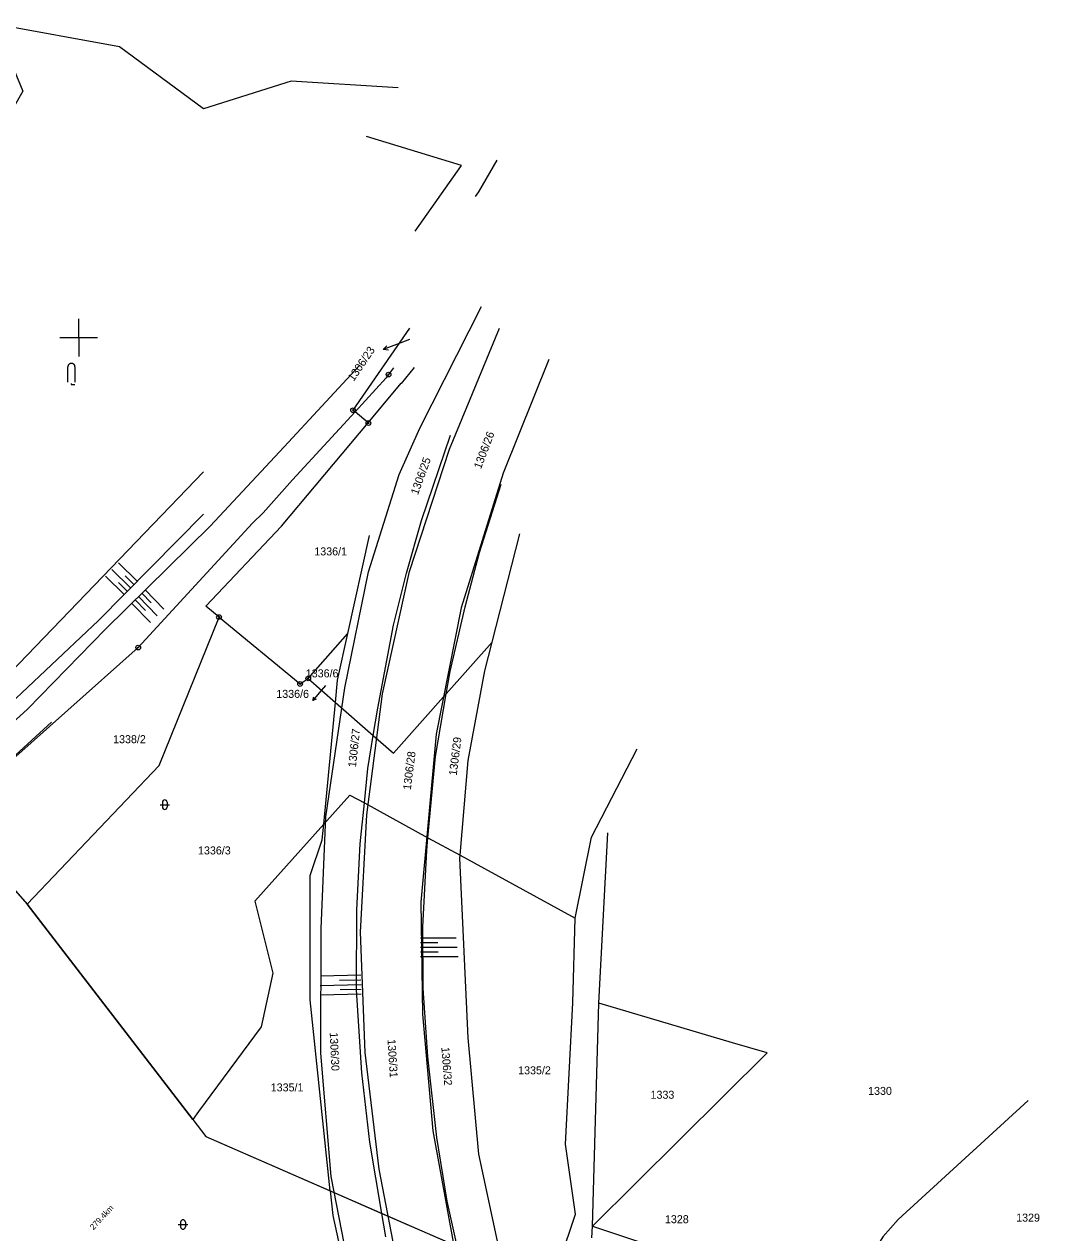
# Model space of a CAD drawing. Extents: x -469926 to -462499, y -1098642 to -1092733.
# Drawn here: x -466811.6 to -466591.1, y -1092990.1 to -1092733.4 of the extents above; entities that cross this region are included whole.
import ezdxf

# ---------------------------------------------------------------- set-up
doc = ezdxf.new("R2010")
doc.units = 0
for name, color, linetype in [('Vrstva 1', 7, 'Continuous'), ('Vrstva 10', 7, 'Continuous'), ('Vrstva 16', 7, 'Continuous'), ('Vrstva 17', 7, 'Continuous'), ('Vrstva 20', 7, 'Continuous'), ('Vrstva 23', 7, 'Continuous'), ('Vrstva 24', 7, 'Continuous'), ('Vrstva 29', 7, 'Continuous'), ('Vrstva 4', 7, 'Continuous'), ('Vrstva 42', 7, 'Continuous'), ('Vrstva 48', 7, 'Continuous'), ('Vrstva 50', 7, 'Continuous'), ('Vrstva 9', 7, 'Continuous')]:
    doc.layers.add(name, color=color, linetype=linetype)

msp = doc.modelspace()

# ---------------------------------------------------------------- linework, layer by layer
at = {"layer": 'Vrstva 1'}
for p, q in [((-466741.7, -1092815.45), (-466729.64, -1092798)), ((-466734.16, -1092807.86), (-466734.67, -1092808.58)), ((-466733.13, -1092806.42), (-466734.16, -1092807.86)), ((-466731.39, -1092809.79), (-466728.66, -1092806.34)), ((-466734.67, -1092808.58), (-466741.3, -1092815.78)), ((-466738.52, -1092818.09), (-466731.49, -1092809.72)), ((-466731.49, -1092809.72), (-466731.39, -1092809.79)), ((-466741.6, -1092815.53), (-466741.7, -1092815.45)), ((-466741.3, -1092815.78), (-466741.6, -1092815.53)), ((-466756.94, -1092840.03), (-466738.52, -1092818.09)), ((-466741.3, -1092815.78), (-466754.61, -1092830.24)), ((-466738.52, -1092818.09), (-466741.3, -1092815.78)), ((-466738.45, -1092818.15), (-466738.52, -1092818.09)), ((-466727.17, -1092838.88), (-466721.03, -1092820.73)), ((-466754.61, -1092830.24), (-466760.8, -1092837.24)), ((-466714.86, -1092845.64), (-466710.24, -1092831.17)), ((-466760.8, -1092837.24), (-466763.05, -1092839.41)), ((-466763.05, -1092839.41), (-466787.37, -1092865.83)), ((-466772.97, -1092857.07), (-466756.94, -1092840.03)), ((-466730.33, -1092850.02), (-466727.17, -1092838.88)), ((-466742.8, -1092862.83), (-466738.2, -1092842.05)), ((-466712.15, -1092864.73), (-466706.25, -1092841.7)), ((-466717.91, -1092857.19), (-466714.86, -1092845.64)), ((-466733.14, -1092861.06), (-466730.33, -1092850.02)), ((-466770.2, -1092859.36), (-466772.97, -1092857.07)), ((-466721.08, -1092870.9), (-466717.91, -1092857.19)), ((-466782.93, -1092890.91), (-466770.2, -1092859.36)), ((-466770.2, -1092859.36), (-466752.98, -1092873.58)), ((-466736.47, -1092878.7), (-466733.14, -1092861.06)), ((-466751.23, -1092872.4), (-466742.8, -1092862.83)), ((-466745, -1092872.75), (-466742.8, -1092862.83)), ((-466787.37, -1092865.83), (-466828.01, -1092902)), ((-466721.9, -1092875.67), (-466712.15, -1092864.73)), ((-466713.7, -1092870.8), (-466712.15, -1092864.73)), ((-466721.9, -1092875.67), (-466721.08, -1092870.9)), ((-466717.25, -1092889.8), (-466713.7, -1092870.8)), ((-466752.98, -1092873.58), (-466751.23, -1092872.4)), ((-466751.23, -1092872.4), (-466745.45, -1092877.48)), ((-466745.45, -1092877.48), (-466745, -1092872.75)), ((-466733.15, -1092888.29), (-466721.9, -1092875.67)), ((-466724.18, -1092888.96), (-466721.9, -1092875.67)), ((-466747.93, -1092903.36), (-466745.45, -1092877.48)), ((-466745.45, -1092877.48), (-466737.42, -1092884.54)), ((-466737.42, -1092884.54), (-466736.47, -1092878.7)), ((-466738.56, -1092891.5), (-466737.42, -1092884.54)), ((-466737.42, -1092884.54), (-466733.15, -1092888.29)), ((-466691.04, -1092906.12), (-466681.33, -1092887.33)), ((-466725.81, -1092906.22), (-466724.18, -1092888.96)), ((-466718.95, -1092909.97), (-466717.25, -1092889.8)), ((-466810.97, -1092920.36), (-466782.93, -1092890.91)), ((-466739.31, -1092898.84), (-466738.56, -1092891.5)), ((-466747.93, -1092903.36), (-466742.37, -1092897.17)), ((-466742.37, -1092897.17), (-466739.31, -1092898.84)), ((-466740.2, -1092907.52), (-466739.31, -1092898.84)), ((-466739.31, -1092898.84), (-466725.81, -1092906.22)), ((-466747.93, -1092903.36), (-466762.6, -1092919.69)), ((-466748.25, -1092906.7), (-466747.93, -1092903.36)), ((-466689.49, -1092941.4), (-466687.56, -1092905.21)), ((-466750.85, -1092914.25), (-466748.25, -1092906.7)), ((-466740.92, -1092921.53), (-466740.2, -1092907.52)), ((-466726.07, -1092908.95), (-466725.81, -1092906.22)), ((-466725.81, -1092906.22), (-466718.95, -1092909.97)), ((-466694.49, -1092923.33), (-466691.04, -1092906.12)), ((-466821.48, -1092908.37), (-466810.97, -1092920.36)), ((-466726.87, -1092925.18), (-466726.07, -1092908.95)), ((-466719, -1092910.6), (-466718.95, -1092909.97)), ((-466717.25, -1092948.7), (-466719, -1092910.6)), ((-466718.95, -1092909.97), (-466694.49, -1092923.33)), ((-466750.85, -1092940.65), (-466750.85, -1092914.25)), ((-466775.79, -1092966.05), (-466810.97, -1092920.36)), ((-466762.6, -1092919.69), (-466758.76, -1092935.03)), ((-466740.98, -1092938.51), (-466740.92, -1092921.53)), ((-466695.04, -1092941.31), (-466694.49, -1092923.33)), ((-466726.81, -1092938.19), (-466726.87, -1092925.18)), ((-466758.76, -1092935.03), (-466761.22, -1092946.43)), ((-466739.86, -1092956.19), (-466740.98, -1092938.51)), ((-466725.8, -1092952.75), (-466726.81, -1092938.19)), ((-466746.56, -1092981.22), (-466750.85, -1092940.65)), ((-466696.58, -1092971.33), (-466695.04, -1092941.31)), ((-466690.81, -1092988.74), (-466689.49, -1092941.4)), ((-466661.08, -1092949.76), (-466689.49, -1092941.4)), ((-466761.22, -1092946.43), (-466774.54, -1092964.37)), ((-466715, -1092973.45), (-466717.25, -1092948.7)), ((-466653.76, -1092951.92), (-466661.08, -1092949.76)), ((-466723.95, -1092969.93), (-466725.8, -1092952.75)), ((-466690.81, -1092988.74), (-466653.76, -1092951.92)), ((-466738.17, -1092970.91), (-466739.86, -1092956.19)), ((-466774.54, -1092964.37), (-466775.79, -1092966.05)), ((-466775.79, -1092966.05), (-466772.98, -1092969.7)), ((-466772.98, -1092969.7), (-466746.56, -1092981.22)), ((-466735.58, -1092986.01), (-466738.17, -1092970.91)), ((-466721.71, -1092983.4), (-466723.95, -1092969.93)), ((-466694.47, -1092986.16), (-466696.58, -1092971.33)), ((-466710, -1092996.5), (-466715, -1092973.45)), ((-466746.56, -1092981.22), (-466735.58, -1092986.01)), ((-466746.56, -1092981.22), (-466746, -1092986.5)), ((-466719.59, -1092992.98), (-466721.71, -1092983.4)), ((-466746, -1092986.5), (-466737.75, -1093023.7)), ((-466734.72, -1092990.99), (-466735.58, -1092986.01)), ((-466735.58, -1092986.01), (-466719.59, -1092992.98)), ((-466699.7, -1093001.66), (-466694.47, -1092986.16)), ((-466690.95, -1092991.2), (-466690.81, -1092988.74)), ((-466690.81, -1092988.74), (-466649.64, -1093002.38))]:
    msp.add_line(p, q, dxfattribs=at)
at = {"layer": 'Vrstva 10'}
msp.add_lwpolyline([(-466821.48, -1092908.37), (-466810.97, -1092920.36), (-466775.79, -1092966.05), (-466772.98, -1092969.7), (-466699.7, -1093001.66)], dxfattribs=at)
at = {"layer": 'Vrstva 16'}
for p, q in [((-466800, -1092800), (-466800, -1092796)), ((-466800, -1092800), (-466800, -1092796)), ((-466804, -1092800), (-466796, -1092800)), ((-466804, -1092800), (-466796, -1092800)), ((-466800, -1092800), (-466800, -1092804)), ((-466800, -1092800), (-466800, -1092804)), ((-466732.51, -1092801.49), (-466735.31, -1092802.56)), ((-466729.71, -1092800.42), (-466732.51, -1092801.49)), ((-466747.56, -1092873.87), (-466748.91, -1092875.47)), ((-466748.91, -1092875.47), (-466750.26, -1092877.08))]:
    msp.add_line(p, q, dxfattribs=at)
for points in [[(-466734.2, -1092802.67), (-466735.31, -1092802.56), (-466734.56, -1092801.74)], [(-466749.54, -1092876.77), (-466750.26, -1092877.08), (-466750.08, -1092876.32)]]:
    msp.add_lwpolyline(points, dxfattribs=at)
at = {"layer": 'Vrstva 17'}
for points in [[(-466716.61, -1093044.59), (-466718.45, -1093040.23), (-466726.03, -1093019.15), (-466732.15, -1092997.55), (-466736.18, -1092976.64), (-466739.17, -1092951.88), (-466740.12, -1092926.3), (-466738.82, -1092901.35), (-466735.47, -1092875.68), (-466729.74, -1092849.7), (-466721.22, -1092823.7), (-466710.58, -1092797.99)], [(-466700.09, -1092804.69), (-466709.84, -1092828.79), (-466718.72, -1092857.39), (-466724.04, -1092884.23), (-466727.3, -1092919.92), (-466726.96, -1092943.72), (-466724.78, -1092968.46), (-466720.27, -1092992.93), (-466714.33, -1093015.16), (-466707.18, -1093035.54), (-466702.83, -1093045.99)]]:
    msp.add_lwpolyline(points, dxfattribs=at)
at = {"layer": 'Vrstva 20'}
for p, q in [((-466802.31, -1092809.49), (-466802.31, -1092806.19)), ((-466802.31, -1092809.49), (-466802.31, -1092806.19)), ((-466800.81, -1092806.19), (-466800.81, -1092809.49)), ((-466800.81, -1092806.19), (-466800.81, -1092809.49)), ((-466782.73, -1092899.21), (-466780.73, -1092899.21)), ((-466782.73, -1092899.21), (-466780.73, -1092899.21)), ((-466782.23, -1092898.71), (-466782.23, -1092899.71)), ((-466782.23, -1092898.71), (-466782.23, -1092899.71)), ((-466781.23, -1092898.71), (-466781.23, -1092899.71)), ((-466781.23, -1092898.71), (-466781.23, -1092899.71)), ((-466778.85, -1092988.38), (-466776.85, -1092988.38)), ((-466778.85, -1092988.38), (-466776.85, -1092988.38)), ((-466778.35, -1092987.88), (-466778.35, -1092988.88)), ((-466778.35, -1092987.88), (-466778.35, -1092988.88)), ((-466777.35, -1092987.88), (-466777.35, -1092988.88)), ((-466777.35, -1092987.88), (-466777.35, -1092988.88))]:
    msp.add_line(p, q, dxfattribs=at)
msp.add_lwpolyline([(-466801.61, -1092809.79), (-466801.61, -1092809.99), (-466800.81, -1092809.99)], dxfattribs=at)
msp.add_lwpolyline([(-466801.61, -1092809.79), (-466801.61, -1092809.99), (-466800.81, -1092809.99)], dxfattribs=at)
for centre, radius, start, end in [((-466801.65, -1092806.19), 0.658, 167.9869, 179.9918), ((-466801.65, -1092806.19), 0.658, 167.9869, 179.9918), ((-466801.64, -1092806.19), 0.668, 156.0928, 167.9723), ((-466801.64, -1092806.19), 0.668, 156.0928, 167.9723), ((-466801.62, -1092806.2), 0.688, 144.4285, 156.0828), ((-466801.62, -1092806.2), 0.688, 144.4285, 156.0828), ((-466801.6, -1092806.21), 0.714, 133.0519, 144.4244), ((-466801.6, -1092806.21), 0.714, 133.0519, 144.4244), ((-466801.58, -1092806.23), 0.742, 121.9714, 133.0537), ((-466801.58, -1092806.23), 0.742, 121.9714, 133.0537), ((-466801.57, -1092806.25), 0.768, 111.1511, 121.978), ((-466801.57, -1092806.25), 0.768, 111.1511, 121.978), ((-466801.56, -1092806.27), 0.789, 100.522, 111.1611), ((-466801.56, -1092806.27), 0.789, 100.522, 111.1611), ((-466801.56, -1092806.28), 0.8, 89.9937, 100.5339), ((-466801.56, -1092806.28), 0.8, 89.9937, 100.5339), ((-466801.56, -1092806.28), 0.8, 79.4661, 90.0063), ((-466801.56, -1092806.28), 0.8, 79.4661, 90.0063), ((-466801.56, -1092806.27), 0.789, 68.8389, 79.478), ((-466801.56, -1092806.27), 0.789, 68.8389, 79.478), ((-466801.55, -1092806.25), 0.768, 58.022, 68.8489), ((-466801.55, -1092806.25), 0.768, 58.022, 68.8489), ((-466801.54, -1092806.23), 0.742, 46.9463, 58.0286), ((-466801.54, -1092806.23), 0.742, 46.9463, 58.0286), ((-466801.52, -1092806.21), 0.714, 35.5756, 46.9481), ((-466801.52, -1092806.21), 0.714, 35.5756, 46.9481), ((-466801.49, -1092806.2), 0.688, 23.9172, 35.5715), ((-466801.49, -1092806.2), 0.688, 23.9172, 35.5715), ((-466801.48, -1092806.19), 0.668, 12.0277, 23.9072), ((-466801.48, -1092806.19), 0.668, 12.0277, 23.9072), ((-466801.47, -1092806.19), 0.658, 0.0082, 12.0131), ((-466801.47, -1092806.19), 0.658, 0.0082, 12.0131), ((-466781.73, -1092898.71), 0.5, 0, 180), ((-466781.73, -1092898.71), 0.5, 0, 180), ((-466781.73, -1092899.71), 0.5, 180, 0), ((-466781.73, -1092899.71), 0.5, 180, 0), ((-466777.85, -1092987.88), 0.5, 0, 180), ((-466777.85, -1092987.88), 0.5, 0, 180), ((-466777.85, -1092988.88), 0.5, 180, 0), ((-466777.85, -1092988.88), 0.5, 180, 0)]:
    msp.add_arc(centre, radius, start, end, dxfattribs=at)
at = {"layer": 'Vrstva 23'}
msp.add_line((-466827.59, -1092894.05), (-466810.9, -1092878.9), dxfattribs=at)
for points in [[(-466715.73, -1092770.03), (-466714.98, -1092769.02), (-466711.11, -1092762.35)], [(-466772.09, -1092840.06), (-466756.32, -1092823.22), (-466740.32, -1092805.94)], [(-466829.73, -1092892.51), (-466814.56, -1092877.78), (-466795.8, -1092860.08), (-466773.47, -1092837.51)], [(-466810.9, -1092878.9), (-466794.35, -1092861.9), (-466772.09, -1092840.06)]]:
    msp.add_lwpolyline(points, dxfattribs=at)
at = {"layer": 'Vrstva 24'}
for centre, radius in [((-466734.16, -1092807.86), 0.5), ((-466734.16, -1092807.86), 0.1), ((-466741.7, -1092815.45), 0.5), ((-466741.7, -1092815.45), 0.1), ((-466738.45, -1092818.15), 0.5), ((-466738.45, -1092818.15), 0.1), ((-466770.2, -1092859.36), 0.5), ((-466770.2, -1092859.36), 0.1), ((-466787.37, -1092865.83), 0.5), ((-466787.37, -1092865.83), 0.1), ((-466751.23, -1092872.4), 0.5), ((-466752.98, -1092873.58), 0.5), ((-466752.98, -1092873.58), 0.1), ((-466751.23, -1092872.4), 0.1)]:
    msp.add_circle(centre, radius, dxfattribs=at)
at = {"layer": 'Vrstva 4'}
msp.add_line((-466816.29, -1092872.98), (-466773.5, -1092828.55), dxfattribs=at)
at = {"layer": 'Vrstva 42'}
for points in [[(-466732.14, -1092746.99), (-466754.84, -1092745.52), (-466773.5, -1092751.43), (-466791.36, -1092738.22), (-466817.84, -1092733.44), (-466811.86, -1092747.7), (-466818.08, -1092758.48), (-466836.35, -1092780.76)], [(-466728.49, -1092777.38), (-466718.7, -1092763.47), (-466738.84, -1092757.28)], [(-466644, -1093158.56), (-466654.04, -1093146.42), (-466673.36, -1093123.96), (-466688.63, -1093104.33), (-466700.73, -1093086.06), (-466714.61, -1093062.86), (-466725.68, -1093044.02), (-466735.36, -1093024.75), (-466738.86, -1093014.54), (-466741.94, -1093001.07), (-466746.38, -1092978.19), (-466748.56, -1092952.01), (-466748.51, -1092925.51), (-466747.48, -1092901.8), (-466743.49, -1092874.42), (-466738.4, -1092849.73), (-466731.93, -1092829.09), (-466727.54, -1092819.25), (-466714.44, -1092793.43)], [(-466845.66, -1092917.41), (-466825.12, -1092899.29), (-466805.76, -1092881.7)], [(-466598.24, -1092962.07), (-466625.86, -1092987.32), (-466629.18, -1092991.02), (-466634.48, -1092999.6), (-466636.77, -1093006.65), (-466636, -1093009.96), (-466629.3, -1093019.52), (-466612.99, -1093037.23), (-466599.27, -1093053.95), (-466594.04, -1093056.83), (-466591.11, -1093057)]]:
    msp.add_lwpolyline(points, dxfattribs=at)
at = {"layer": 'Vrstva 48'}
for p, q in [((-466791.55, -1092847.82), (-466787.57, -1092851.76)), ((-466794.33, -1092850.69), (-466790.38, -1092854.6)), ((-466792.94, -1092849.25), (-466788.98, -1092853.18)), ((-466790.15, -1092850.61), (-466788.27, -1092852.47)), ((-466791.58, -1092852.01), (-466789.68, -1092853.89)), ((-466781.92, -1092857.67), (-466785.9, -1092853.61)), ((-466784.74, -1092860.51), (-466788.76, -1092856.41)), ((-466785.8, -1092858), (-466788.04, -1092855.71)), ((-466783.33, -1092859.09), (-466787.33, -1092855.01)), ((-466784.61, -1092856.36), (-466786.61, -1092854.31)), ((-466719.8, -1092927.55), (-466727.41, -1092927.55)), ((-466723.71, -1092928.55), (-466727.4, -1092928.55)), ((-466719.6, -1092929.55), (-466727.4, -1092929.55)), ((-466723.62, -1092930.55), (-466727.4, -1092930.55)), ((-466719.39, -1092931.55), (-466727.38, -1092931.55)), ((-466748.65, -1092935.59), (-466740.06, -1092935.38)), ((-466748.67, -1092937.59), (-466740.01, -1092937.38)), ((-466744.58, -1092936.49), (-466740.03, -1092936.38)), ((-466744.42, -1092938.49), (-466739.98, -1092938.38)), ((-466748.68, -1092939.59), (-466739.96, -1092939.38))]:
    msp.add_line(p, q, dxfattribs=at)
at = {"layer": 'Vrstva 9'}
for points in [[(-466732.14, -1092746.99), (-466754.84, -1092745.52), (-466773.5, -1092751.43), (-466791.36, -1092738.22), (-466817.84, -1092733.44), (-466811.86, -1092747.7), (-466818.08, -1092758.48), (-466836.35, -1092780.76)], [(-466598.24, -1092962.07), (-466625.86, -1092987.32), (-466629.18, -1092991.02), (-466634.48, -1092999.6), (-466636.77, -1093006.65), (-466636, -1093009.96), (-466629.3, -1093019.52), (-466612.99, -1093037.23), (-466599.27, -1093053.95), (-466594.04, -1093056.83), (-466591.11, -1093057)]]:
    msp.add_lwpolyline(points, dxfattribs=at)

# ---------------------------------------------------------------- texts
at = {"layer": 'Vrstva 29'}
msp.add_text('279.4km', height=1.25, rotation=46.8192, dxfattribs=at).set_placement((-466796.87, -1092989.63))
at = {"layer": 'Vrstva 50'}
for s, rotation, p in [('1306/23', 55.809, (-466741.59, -1092809.44)), ('1306/26', 69.273, (-466714.54, -1092828.04)), ('1306/25', 70.191, (-466727.93, -1092833.54)), ('1306/27', 83.709, (-466741.11, -1092891.34)), ('1306/29', 82.791, (-466719.7, -1092893.11)), ('1306/28', 82.791, (-466729.45, -1092896.16)), ('1306/30', 272.727, (-466746.68, -1092947.59)), ('1306/31', 273.591, (-466734.4, -1092949.06)), ('1306/32', 274.5, (-466722.97, -1092950.75))]:
    msp.add_text(s, height=1.7, rotation=rotation, dxfattribs=at).set_placement(p)
for s, p in [('1336/1', (-466749.95, -1092846.27)), ('1336/6', (-466751.76, -1092872.17)), ('1336/6', (-466758.03, -1092876.53)), ('1338/2', (-466792.7, -1092886.15)), ('1336/3', (-466774.66, -1092909.78)), ('1335/2', (-466706.64, -1092956.48)), ('1335/1', (-466759.21, -1092960.11)), ('1330', (-466632.28, -1092960.85)), ('1333', (-466678.51, -1092961.67)), ('1328', (-466675.45, -1092988.1)), ('1329', (-466600.82, -1092987.77))]:
    msp.add_text(s, height=1.7, dxfattribs=at).set_placement(p)

doc.saveas('drawing.dxf')
